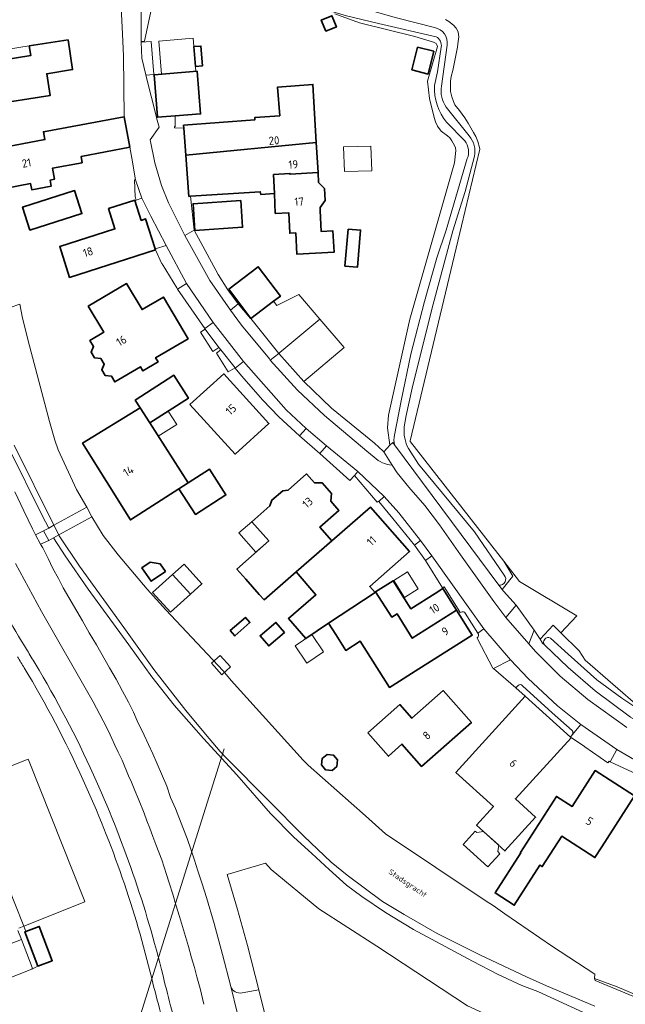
# Model space of a CAD drawing. Header units: metres. Extents: x 149984 to 156489, y 469398 to 478068.
# Tile 294 of 656: x 153779 to 153879, y 472099 to 472261. Entities that reach past the tile are written whole.
import ezdxf
from ezdxf.enums import TextEntityAlignment as Align

# ---------------------------------------------------------------- set-up
doc = ezdxf.new("R2010")
doc.units = ezdxf.units.M
doc.header["$LTSCALE"] = 0.75
for name, color, linetype, lineweight in [('B-WE-GK-BESCHOEIING-G', 252, 'GK-BESCHOEIING-SO', 18), ('B-WE-GR-BEPLANTING_CULTUUR_HEESTERS-GV', 252, 'Continuous', 18), ('B-WE-GR-GRAS-GV', 252, 'Continuous', 13), ('B-WE-KW-KUNSTWERK_DEK-GV', 6, 'Continuous', 18), ('B-WE-KW-KUNSTWERK_DUIKER-G', 6, 'Continuous', 18), ('B-WE-OG-BEBOUWING-GV', 6, 'Continuous', 35), ('B-WE-OG-BEBOUWING-T18', 1, 'Continuous', 18), ('B-WE-OG-BEBOUWING_LUIFEL-GV', 6, 'Continuous', 18), ('B-WE-OG-BEBOUWING_OVERBOUWING-GV', 6, 'Continuous', 18), ('B-WE-OG-TERREIN_BEGROEID-GV', 252, 'Continuous', 18), ('B-WE-OG-TERREIN_ERF-GV', 252, 'Continuous', 18), ('B-WE-OG-TERREIN_OEVER-GV', 252, 'Continuous', 18), ('B-WE-OG-TOPOGRAFIE-T18', 7, 'Continuous', 18), ('B-WE-OG-WATER-GV', 252, 'Continuous', 18), ('B-WE-OG-WATER_SLOOT-GV', 252, 'Continuous', 18), ('B-WE-VH-GESLOTENVERHARDING_ASFALT-GV', 252, 'Continuous', 18), ('B-WE-VH-HALFVERHARDING_GRASBETONSTEEN-GV', 252, 'Continuous', 18), ('B-WE-VH-ONVERHARD-GV', 252, 'Continuous', 18), ('B-WE-VH-OPENVERHARDING_BETONSTRAATSTEEN-GV', 252, 'Continuous', 18), ('B-WE-VH-OPENVERHARDING_STRAATBAKSTEEN-GV', 252, 'Continuous', 18), ('B-WE-VH-OPENVERHARDING_TEGEL-GV', 252, 'Continuous', 18)]:
    doc.layers.add(name, color=color, linetype=linetype, lineweight=lineweight)
doc.styles.add('NLCS-ISO-M500-T18', font='NLCS-ISO.ttf', dxfattribs={"height": 0.9})
doc.styles.add('NLCS-ISO-M750-T18', font='NLCS-ISO.ttf', dxfattribs={"height": 1.35})
doc.linetypes.add('GK-BESCHOEIING-SO', pattern='A,18,-3,[1,NLCS.SHX,S=0.6,R=0,X=0,Y=0],-3', length=24)

msp = doc.modelspace()

# ---------------------------------------------------------------- linework, layer by layer
at = {"layer": 'B-WE-GK-BESCHOEIING-G', "flags": 128}
msp.add_lwpolyline([(153859.114, 472113.685), (153866.826, 472108.427), (153873.964, 472103.72), (153873.9, 472103.04)], dxfattribs=at)
at = {"layer": 'B-WE-GR-BEPLANTING_CULTUUR_HEESTERS-GV'}
for points in [[(153779.88, 472154.225, 0.0030247), (153778.785, 472156.017)], [(153789.597, 472135.709, 0.0296476), (153779.88, 472154.225)], [(153800.905, 472103.017, 0.0481422), (153789.597, 472135.709)], [(153803.954, 472091.175, 0.0013586), (153801.091, 472102.237)]]:
    msp.add_lwpolyline(points, format="xyb", dxfattribs=at)
at = {"layer": 'B-WE-GR-BEPLANTING_CULTUUR_HEESTERS-GV', "flags": 128}
for points in [[(153771.253, 472135.507), (153780.516, 472139.168), (153780.706, 472138.796), (153789.763, 472115.993)], [(153789.763, 472115.993), (153789.864, 472115.632), (153779.8, 472111.637), (153780.14, 472110.774), (153782.358, 472111.609), (153784.491, 472105.943), (153782.134, 472105.056), (153781.112, 472104.578), (153770.333, 472100.344)], [(153801.091, 472102.237), (153800.905, 472103.017)]]:
    msp.add_lwpolyline(points, dxfattribs=at)
at = {"layer": 'B-WE-GR-GRAS-GV', "flags": 128}
msp.add_lwpolyline([(153849.32, 472261.1), (153849.91, 472260.74), (153850.66, 472260.16), (153851.12, 472259.65), (153851.42, 472259.06), (153851.426, 472259.008), (153851.52, 472258.23), (153851.387, 472257.096), (153851.32, 472256.52), (153850.55, 472252.65), (153850.29, 472251.67), (153850.17, 472250.92), (153850.15, 472250.12), (153850.169, 472249.689), (153850.19, 472249.22), (153850.39, 472248.32), (153850.68, 472247.55), (153850.89, 472247.04), (153851.65, 472246.07), (153852.54, 472244.89), (153853.09, 472244.02), (153853.55, 472243.23), (153853.96, 472242.46), (153854.33, 472241.81), (153854.67, 472240.99), (153854.93, 472239.97), (153854.989, 472239.687), (153851.985, 472227.084), (153843.527, 472191.609), (153843.506, 472191.521), (153843.553, 472191.461), (153858.956, 472171.787), (153861.548, 472168.477), (153871.004, 472162.769), (153868.388, 472159.987), (153871.38, 472157.01), (153872.396, 472155.512), (153881.524, 472147.575)], dxfattribs=at)
at = {"layer": 'B-WE-KW-KUNSTWERK_DEK-GV', "flags": 128}
msp.add_lwpolyline([(153790.176, 472180.682), (153784.77, 472177.724), (153783.917, 472177.257), (153783.061, 472176.788), (153783.907, 472175.234), (153784.687, 472175.655), (153785.564, 472176.129), (153791.042, 472179.087)], close=True, dxfattribs=at)
at = {"layer": 'B-WE-KW-KUNSTWERK_DUIKER-G', "flags": 128}
msp.add_lwpolyline([(153812.856, 472140.89), (153796.86, 472090.055)], dxfattribs=at)
at = {"layer": 'B-WE-OG-BEBOUWING-GV', "flags": 128}
for points in [[(153829.615, 472259.148), (153831.368, 472259.859), (153830.621, 472261.702), (153828.868, 472260.991)], [(153787.099, 472257.734), (153780.7, 472256.726), (153780.945, 472255.137), (153773.161, 472253.906), (153774.236, 472246.991), (153784.147, 472248.552), (153783.59, 472252.139), (153787.863, 472252.817)], [(153807.832, 472256.61), (153808.093, 472253.357), (153809.276, 472253.452), (153809.015, 472256.705)], [(153843.81, 472252.76), (153846.463, 472252.094), (153847.405, 472255.848), (153844.752, 472256.514)], [(153801.284, 472251.983), (153801.843, 472245.023), (153801.848, 472244.958), (153804.746, 472245.191), (153808.946, 472245.529), (153808.381, 472252.554)], [(153806.143, 472243.669), (153806.18, 472243.181), (153806.517, 472238.693), (153828.042, 472240.784), (153827.482, 472250.382), (153821.648, 472249.947), (153821.999, 472245.22), (153817.901, 472244.915), (153817.929, 472244.547)], [(153775.742, 472239.889), (153776.974, 472233.284), (153780.935, 472234.023), (153781.121, 472233.022), (153784.345, 472233.623), (153784.161, 472234.614), (153784.855, 472234.744), (153784.516, 472236.559), (153789.429, 472237.476), (153789.239, 472238.499), (153797.311, 472240.04), (153796.376, 472245.053), (153783.038, 472242.566), (153783.275, 472241.295)], [(153806.798, 472234.955), (153807.025, 472231.924), (153807.27, 472231.94), (153818.798, 472232.699), (153818.874, 472232.263), (153821.139, 472232.412), (153821.003, 472235.528), (153823.7, 472235.706), (153823.709, 472235.565), (153828.329, 472235.869), (153828.042, 472240.784), (153806.517, 472238.693)], [(153828.329, 472235.869), (153823.709, 472235.565), (153823.7, 472235.706), (153821.003, 472235.528), (153821.139, 472232.412), (153821.284, 472229.122), (153823.49, 472229.237), (153823.667, 472225.854), (153824.645, 472225.905), (153824.828, 472222.402), (153830.976, 472222.724), (153830.792, 472226.237), (153828.846, 472226.135), (153828.694, 472229.61), (153828.666, 472230.084), (153829.499, 472231.259), (153829.384, 472233.234), (153828.427, 472234.189)], [(153780.823, 472226.341), (153789.386, 472229.078), (153788.17, 472232.889), (153779.607, 472230.152)], [(153798.108, 472231.262), (153798.097, 472231.295), (153793.774, 472229.907), (153794.844, 472226.575), (153785.723, 472223.645), (153787.355, 472218.561), (153801.511, 472223.109), (153801.462, 472223.265), (153799.888, 472228.207), (153799.161, 472227.975)], [(153808.012, 472226.309), (153815.884, 472226.826), (153815.594, 472231.241), (153807.723, 472230.725)], [(153833.299, 472226.541), (153832.769, 472220.434), (153834.813, 472220.257), (153835.342, 472226.363)], [(153813.602, 472216.658), (153817.258, 472211.823), (153820.993, 472214.647), (153822.128, 472215.506), (153818.472, 472220.341)], [(153790.413, 472213.809), (153792.989, 472209.535), (153790.709, 472208.181), (153791.306, 472207.185), (153790.913, 472206.26), (153791.483, 472205.309), (153792.484, 472205.222), (153793.065, 472204.254), (153792.672, 472203.33), (153793.242, 472202.378), (153794.243, 472202.291), (153794.805, 472201.356), (153799.043, 472203.839), (153799.443, 472203.16), (153801.954, 472204.629), (153801.544, 472205.308), (153806.898, 472208.455), (153802.823, 472215.324), (153799.307, 472213.266), (153796.761, 472217.544)], [(153807.208, 472197.613), (153814.649, 472189.454), (153820.226, 472194.498), (153812.784, 472202.654)], [(153798.167, 472198.354), (153799, 472197.055), (153800.578, 472194.594), (153806.953, 472198.682), (153804.542, 472202.442)], [(153805.395, 472183.732), (153806.917, 472184.708), (153800.578, 472194.594), (153799, 472197.055), (153789.496, 472191.225), (153797.379, 472178.592)], [(153806.917, 472184.708), (153805.395, 472183.732), (153808.107, 472179.501), (153813.137, 472182.726), (153810.424, 472186.957)], [(153830.599, 472175.162), (153828.643, 472177.404), (153831.758, 472180.162), (153830.412, 472181.682), (153830.522, 472182.936), (153828.983, 472184.71), (153827.746, 472184.687), (153826.418, 472186.183), (153823.408, 472183.518), (153822.508, 472183.403), (153820.692, 472181.843), (153820.357, 472180.909), (153817.4, 472178.291), (153820.189, 472175.141), (153814.941, 472170.495), (153816.399, 472168.848), (153818.626, 472166.333), (153819.416, 472165.439), (153824.722, 472170.039)], [(153824.722, 472170.039), (153827.988, 472166.271), (153823.455, 472162.341), (153826.31, 472159.049), (153830.071, 472161.557), (153837.721, 472166.658), (153836.861, 472167.632), (153843.411, 472173.417), (153836.967, 472180.714), (153830.599, 472175.162)], [(153803.156, 472170.084), (153802.294, 472171.337), (153800.625, 472171.645), (153799.286, 472170.723), (153800.828, 472168.482)], [(153806.235, 472171.334), (153804.35, 472169.628), (153807.289, 472166.38), (153809.174, 472168.085)], [(153837.827, 472166.726), (153840.49, 472162.58), (153841.351, 472163.142), (153843.849, 472159.106), (153851.176, 472163.716), (153848.917, 472167.297), (153847.619, 472166.478), (153843.611, 472163.949), (153842.586, 472165.573), (153840.7, 472168.563)], [(153837.827, 472166.726), (153837.721, 472166.658), (153830.071, 472161.557), (153831.238, 472159.707), (153832.886, 472157.094), (153835.294, 472158.612), (153840.097, 472150.999), (153840.532, 472151.273), (153844.966, 472154.07), (153853.761, 472159.618), (153851.176, 472163.716), (153843.849, 472159.106), (153841.351, 472163.142), (153840.49, 472162.58)], [(153813.85, 472160.353), (153814.607, 472159.49), (153817.094, 472161.67), (153816.338, 472162.533)], [(153822.798, 472160.028), (153821.37, 472161.704), (153818.779, 472159.497), (153820.206, 472157.821)], [(153836.553, 472143.503), (153839.934, 472139.657), (153842.159, 472141.666), (153845.407, 472137.972), (153853.626, 472145.19), (153848.986, 472150.471), (153843.802, 472145.916), (153841.822, 472148.17)], [(153870.05, 472142.71), (153869.946, 472142.804), (153862.488, 472149.558), (153851.062, 472136.944), (153857.251, 472131.34), (153854.478, 472128.302), (153859.139, 472124.048), (153864.208, 472129.603), (153860.87, 472132.65)], [(153830.853, 472139.837), (153829.807, 472139.93), (153829.002, 472139.256), (153828.909, 472138.21), (153829.583, 472137.405), (153830.629, 472137.313), (153831.434, 472137.986), (153831.526, 472139.032)], [(153861.777, 472123.738), (153857.528, 472117.121), (153860.677, 472115.099), (153864.925, 472121.716), (153865.312, 472121.468), (153868.513, 472126.453), (153873.991, 472122.937), (153875.12, 472124.695), (153880.523, 472133.11), (153874.003, 472137.297), (153870.207, 472131.387), (153867.64, 472133.033), (153861.708, 472123.782)], [(153782.134, 472105.056), (153784.491, 472105.943), (153782.358, 472111.609), (153780.14, 472110.774), (153780.001, 472110.722)]]:
    msp.add_lwpolyline(points, close=True, dxfattribs=at)
at = {"layer": 'B-WE-OG-BEBOUWING_LUIFEL-GV', "flags": 128}
for points in [[(153802.492, 472252.08), (153808.159, 472252.536), (153807.721, 472257.985), (153802.054, 472257.53)], [(153780.945, 472255.137), (153780.7, 472256.726), (153777.256, 472256.181), (153777.507, 472254.593)], [(153800.578, 472194.594), (153801.99, 472192.392), (153805.036, 472194.345), (153803.624, 472196.547)], [(153818.092, 472173.285), (153820.189, 472175.141), (153817.4, 472178.291), (153815.287, 472176.454)], [(153804.35, 472169.628), (153801.038, 472166.632), (153803.977, 472163.383), (153807.289, 472166.38)], [(153840.815, 472168.6), (153842.603, 472165.817), (153844.862, 472167.268), (153843.074, 472170.052)], [(153858.13, 472124.969), (153855.628, 472127.252), (153854.488, 472127.085), (153854.238, 472127.313), (153852.242, 472125.125), (153856.321, 472121.402), (153858.318, 472123.59), (153857.948, 472123.927)]]:
    msp.add_lwpolyline(points, close=True, dxfattribs=at)
at = {"layer": 'B-WE-OG-BEBOUWING_OVERBOUWING-GV', "flags": 128}
for points in [[(153832.668, 472236.016), (153837.174, 472236.152), (153837.051, 472240.213), (153832.545, 472240.077)], [(153827.33, 472159.718), (153824.552, 472157.866), (153826.457, 472155.011), (153829.235, 472156.864)], [(153813.896, 472154.368), (153812.21, 472156.279), (153810.766, 472155.006), (153812.451, 472153.094)]]:
    msp.add_lwpolyline(points, close=True, dxfattribs=at)
at = {"layer": 'B-WE-OG-TERREIN_BEGROEID-GV', "flags": 128}
msp.add_lwpolyline([(153840.526, 472187.621), (153841.384, 472186.342), (153843.302, 472184.008), (153845.922, 472180.979), (153848.345, 472177.786), (153851.838, 472172.867), (153857.317, 472165.178), (153859.291, 472162.513), (153860.977, 472164.523), (153858.889, 472166.857), (153858.696, 472167.117), (153858.136, 472167.87), (153840.948, 472190.969), (153840.637, 472191.387), (153840.193, 472190.905), (153839.184, 472189.808)], close=True, dxfattribs=at)
for points in [[(153777.265, 472190.555), (153782.852, 472179.331), (153783.917, 472177.257), (153783.061, 472176.788), (153783.907, 472175.234), (153784.687, 472175.655), (153786.64, 472172.654), (153790.44, 472167.214), (153797.106, 472158.001), (153800.942, 472152.728), (153804.598, 472148.048), (153809.424, 472142.558), (153814.91, 472136.563), (153820.489, 472130.233), (153824.343, 472126.321), (153827.282, 472123.594), (153830.16, 472120.977), (153833.025, 472118.418), (153835.549, 472116.513), (153839.465, 472113.917), (153844.087, 472111.105), (153853.818, 472105.855), (153858.027, 472103.694), (153861.932, 472101.887), (153864.58, 472100.869), (153878.294, 472094.544)], [(153778.32, 472183.24), (153779.83, 472180.11), (153781.22, 472177.12), (153781.739, 472176.161), (153783.061, 472176.788), (153783.917, 472177.257), (153782.852, 472179.331), (153777.265, 472190.555)], [(153873.994, 472098.477), (153865.982, 472101.83), (153862.684, 472103.317), (153854.999, 472106.905), (153847.948, 472110.458), (153842.51, 472113.557), (153838.976, 472115.714), (153833.14, 472120.064), (153830.511, 472122.185), (153825.98, 472126.481), (153820.126, 472132.407), (153813.166, 472139.368), (153812.169, 472140.437), (153809.758, 472143.264), (153806.518, 472147.214), (153801.271, 472153.931), (153796.28, 472160.857), (153788.964, 472170.956), (153785.644, 472175.968), (153785.564, 472176.129), (153784.77, 472177.724), (153778.189, 472190.943)], [(153878.294, 472094.544), (153864.58, 472100.869), (153861.932, 472101.887), (153858.027, 472103.694), (153853.818, 472105.855), (153844.087, 472111.105), (153839.465, 472113.917), (153835.549, 472116.513), (153833.025, 472118.418), (153830.16, 472120.977), (153827.282, 472123.594), (153824.343, 472126.321), (153820.489, 472130.233), (153814.91, 472136.563), (153809.424, 472142.558), (153804.598, 472148.048), (153800.942, 472152.728), (153797.106, 472158.001), (153790.44, 472167.214), (153786.64, 472172.654), (153784.687, 472175.655), (153783.907, 472175.234), (153782.575, 472174.617), (153782.92, 472173.98), (153783.8, 472172.26), (153784.62, 472170.6), (153785.52, 472168.92), (153786.31, 472167.39), (153789.47, 472161.97), (153790.57, 472160.01), (153791.81, 472158.03), (153793.95, 472154.23), (153795.04, 472152.33), (153796.09, 472150.39), (153797.05, 472148.55), (153797.89, 472146.89), (153798.52, 472145.5), (153799.65, 472143.13), (153801.08, 472140.05), (153801.82, 472138.4), (153803.39, 472134.73), (153804.02, 472132.87), (153804.8, 472131.04), (153806.05, 472127.88), (153806.73, 472126.07), (153807.38, 472124.16), (153807.98, 472122.5), (153808.53, 472120.79), (153809.21, 472118.6), (153809.96, 472116.35), (153811.211, 472112.096), (153812.572, 472106.995), (153813.941, 472101.713), (153813.942, 472101.708), (153813.943, 472101.703)], [(153809.52, 472098.76), (153808.88, 472101.37), (153808.33, 472103.29), (153807.93, 472104.85), (153807.48, 472106.4), (153806.97, 472108.29), (153805.47, 472113.25), (153804.86, 472115.18), (153804.36, 472116.92), (153803.76, 472118.77), (153803.33, 472120.17), (153802.54, 472122.58), (153801.6, 472125.1), (153801.06, 472126.44), (153800.58, 472127.81), (153800.1, 472129.02), (153799.64, 472130.24), (153798.7, 472132.57), (153798.13, 472134.03), (153797.57, 472135.35), (153797.08, 472136.44), (153796.01, 472139.03), (153795.35, 472140.31), (153794.84, 472141.47), (153794.32, 472142.55), (153793.76, 472143.8), (153792.92, 472145.5), (153791.26, 472148.62), (153782.75, 472163.48), (153778.44, 472171.42)], [(153879.857, 472146.088), (153874.046, 472150.443), (153869.582, 472154.262), (153865.705, 472157.934), (153865.325, 472158.294), (153864.931, 472158.922), (153863.97, 472160.452), (153863.074, 472158.155), (153864.211, 472156.91), (153868.271, 472152.856), (153872.844, 472148.985), (153879.236, 472144.407)], [(153815.833, 472100.682), (153818.544, 472101.172), (153816.684, 472108.471), (153815.062, 472114.376), (153813.36, 472120.142), (153819.657, 472122.035), (153820.595, 472120.987), (153828.455, 472114.488), (153838.036, 472108.328), (153852.948, 472098.497)], [(153802.767, 472103.455), (153802.967, 472102.628)]]:
    msp.add_lwpolyline(points, dxfattribs=at)
at = {"layer": 'B-WE-OG-TERREIN_BEGROEID-GV'}
for points in [[(153773.147, 472170.029, 0.0212044), (153780.39, 472157.049)], [(153780.39, 472157.049, -0.003244), (153781.685, 472154.929)], [(153781.685, 472154.929, -0.028917), (153791.307, 472136.605)], [(153791.307, 472136.605, -0.0465245), (153802.767, 472103.455)], [(153802.967, 472102.628, -0.0012554), (153805.763, 472091.579)], [(153813.943, 472101.703, 0.4119868), (153815.833, 472100.682)]]:
    msp.add_lwpolyline(points, format="xyb", dxfattribs=at)
at = {"layer": 'B-WE-OG-TERREIN_ERF-GV', "flags": 128}
for points in [[(153802.63, 472271.176), (153799.725, 472257.496), (153799.15, 472257.473), (153799.149, 472257.363), (153800.8, 472257.461), (153801.236, 472252.009), (153801.281, 472252.013), (153801.284, 472251.983), (153808.381, 472252.554), (153808.946, 472245.529), (153804.746, 472245.191), (153804.775, 472243.405), (153804.632, 472243.423), (153804.681, 472243.2), (153806.18, 472243.181), (153806.143, 472243.669), (153817.929, 472244.547), (153817.901, 472244.915), (153821.999, 472245.22), (153821.648, 472249.947), (153827.482, 472250.382), (153828.042, 472240.784), (153828.329, 472235.869), (153828.427, 472234.189), (153829.384, 472233.234), (153829.499, 472231.259), (153828.666, 472230.084), (153828.694, 472229.61), (153828.846, 472226.135), (153830.792, 472226.237), (153830.976, 472222.724), (153824.828, 472222.402), (153824.645, 472225.905), (153823.667, 472225.854), (153823.49, 472229.237), (153821.284, 472229.122), (153821.139, 472232.412), (153818.874, 472232.263), (153818.798, 472232.699), (153807.27, 472231.94), (153807.877, 472226.349), (153811.86, 472219.044), (153813.448, 472216.526), (153815.179, 472214.193), (153817.215, 472211.806), (153817.223, 472211.796), (153817.258, 472211.823), (153813.602, 472216.658), (153818.472, 472220.341), (153822.128, 472215.506), (153820.993, 472214.647), (153821.508, 472213.921), (153825.15, 472215.773), (153828.601, 472211.667), (153832.656, 472206.997), (153825.975, 472201.418), (153830.545, 472197.046), (153837.619, 472191.272), (153839.09, 472189.915), (153839.184, 472189.808), (153840.193, 472190.905), (153839.762, 472193.774), (153839.955, 472195.851), (153843.48, 472211.69), (153850.85, 472237.44), (153851.04, 472239.51), (153850.99, 472239.91), (153850.83, 472240.3), (153850.62, 472240.72), (153850.41, 472241.09), (153850.06, 472241.56), (153849.65, 472241.93), (153848.63, 472242.65), (153848.05, 472243.48), (153847.67, 472244.21), (153847.46, 472244.93), (153846.73, 472248.07), (153846.395, 472250.928), (153848, 472256.62), (153847.93, 472256.9), (153847.8, 472257.13), (153847.59, 472257.26), (153847.34, 472257.35), (153844.27, 472258.27), (153835.17, 472260.55), (153831.08, 472262)], [(153775.742, 472239.889), (153783.275, 472241.295), (153783.038, 472242.566), (153796.376, 472245.053), (153796.228, 472255.088), (153796.057, 472258.68), (153795.751, 472265.357)], [(153851.902, 472163.392), (153851.784, 472163.314), (153851.436, 472163.879), (153849.149, 472167.587), (153848.855, 472167.398), (153846.043, 472171.935), (153844.211, 472174.45), (153840.638, 472178.815), (153838.333, 472181.637), (153838.287, 472181.689), (153838.089, 472181.518), (153834.325, 472185.933), (153833.56, 472185.097), (153828.628, 472189.569), (153825.268, 472192.453), (153821.874, 472195.565), (153819.202, 472198.332), (153815.703, 472202.333), (153814.673, 472203.62), (153814.657, 472203.654), (153813.49, 472202.984), (153811.609, 472206.089), (153812.287, 472206.627), (153811.971, 472207.026), (153810.951, 472206.377), (153808.947, 472209.519), (153809.702, 472210.058), (153809.644, 472210.138), (153805.143, 472216.62), (153805.023, 472216.848), (153802.598, 472220.787), (153802.575, 472220.831), (153801.511, 472223.109), (153787.355, 472218.561), (153785.723, 472223.645), (153794.844, 472226.575), (153793.774, 472229.907), (153798.097, 472231.295), (153798.108, 472231.262), (153798.318, 472231.326), (153798.156, 472231.842), (153798.073, 472234.634), (153798.232, 472234.678), (153797.613, 472238.205), (153797.311, 472240.04), (153789.239, 472238.499), (153789.429, 472237.476), (153784.516, 472236.559), (153784.855, 472234.744), (153784.161, 472234.614), (153784.345, 472233.623), (153781.121, 472233.022), (153780.935, 472234.023), (153776.974, 472233.284)], [(153775.949, 472213.046), (153779.146, 472214.135), (153779.586, 472211.855), (153780.756, 472207.315), (153784.046, 472194.835), (153784.946, 472191.755), (153785.496, 472190.175), (153788.516, 472183.615), (153790.176, 472180.682), (153791.042, 472179.087), (153792.906, 472176.015), (153795.35, 472172.864), (153800.148, 472167.185), (153803.207, 472163.754), (153812.704, 472153.741), (153814.003, 472152.11), (153825.861, 472138.988), (153826.693, 472138.158), (153836.148, 472129.821), (153839.464, 472126.87), (153856.042, 472115.782), (153857.201, 472115.056), (153859.114, 472113.685), (153866.826, 472108.427), (153873.964, 472103.72), (153873.9, 472103.04), (153877.67, 472101.67), (153887.749, 472097.383)], [(153854.681, 472159.945), (153852.606, 472163.236)], [(153880.906, 472136.676), (153876.498, 472138.731), (153876.362, 472138.812), (153876.09, 472138.57), (153872.348, 472141.205), (153872.213, 472141.297), (153870.139, 472142.68), (153870.05, 472142.71), (153860.87, 472132.65), (153864.208, 472129.603), (153859.139, 472124.048), (153854.478, 472128.302), (153857.251, 472131.34), (153851.062, 472136.944), (153862.488, 472149.558), (153860.958, 472150.946), (153857.256, 472154.112), (153857.151, 472154.18), (153854.659, 472158.896), (153854.561, 472159.165)], [(153885.261, 472076.115), (153893.45, 472074.591), (153893.94, 472077.207), (153894.926, 472082.465), (153867.018, 472094.518), (153860.62, 472095.023), (153852.948, 472098.497), (153838.036, 472108.328), (153828.455, 472114.488), (153820.595, 472120.987), (153819.657, 472122.035), (153813.36, 472120.142), (153815.062, 472114.376), (153816.684, 472108.471), (153818.544, 472101.172), (153819.464, 472097.562), (153819.748, 472096.36), (153820.799, 472091.913), (153823.243, 472081.741), (153826.084, 472070.239)]]:
    msp.add_lwpolyline(points, dxfattribs=at)
for points in [[(153829.615, 472259.148), (153828.868, 472260.991), (153830.621, 472261.702), (153831.368, 472259.859)], [(153787.099, 472257.734), (153787.863, 472252.817), (153783.59, 472252.139), (153784.147, 472248.552), (153774.236, 472246.991), (153773.161, 472253.906), (153780.945, 472255.137), (153780.7, 472256.726)], [(153807.832, 472256.61), (153809.015, 472256.705), (153809.276, 472253.452), (153808.093, 472253.357)], [(153843.81, 472252.76), (153844.752, 472256.514), (153847.405, 472255.848), (153846.463, 472252.094)], [(153780.823, 472226.341), (153779.607, 472230.152), (153788.17, 472232.889), (153789.386, 472229.078)], [(153808.012, 472226.309), (153807.723, 472230.725), (153815.594, 472231.241), (153815.884, 472226.826)], [(153833.299, 472226.541), (153835.342, 472226.363), (153834.813, 472220.257), (153832.769, 472220.434)], [(153790.413, 472213.809), (153796.761, 472217.544), (153799.307, 472213.266), (153802.823, 472215.324), (153806.898, 472208.455), (153801.544, 472205.308), (153801.954, 472204.629), (153799.443, 472203.16), (153799.043, 472203.839), (153794.805, 472201.356), (153794.243, 472202.291), (153793.242, 472202.378), (153792.672, 472203.33), (153793.065, 472204.254), (153792.484, 472205.222), (153791.483, 472205.309), (153790.913, 472206.26), (153791.306, 472207.185), (153790.709, 472208.181), (153792.989, 472209.535)], [(153807.208, 472197.613), (153812.784, 472202.654), (153820.226, 472194.498), (153814.649, 472189.454)], [(153806.917, 472184.708), (153810.424, 472186.957), (153813.137, 472182.726), (153808.107, 472179.501), (153805.395, 472183.732), (153797.379, 472178.592), (153789.496, 472191.225), (153799, 472197.055), (153798.167, 472198.354), (153804.542, 472202.442), (153806.953, 472198.682), (153800.578, 472194.594)], [(153830.071, 472161.557), (153826.31, 472159.049), (153823.455, 472162.341), (153827.988, 472166.271), (153824.722, 472170.039), (153819.416, 472165.439), (153818.626, 472166.333), (153816.399, 472168.848), (153814.941, 472170.495), (153820.189, 472175.141), (153817.4, 472178.291), (153820.357, 472180.909), (153820.692, 472181.843), (153822.508, 472183.403), (153823.408, 472183.518), (153826.418, 472186.183), (153827.746, 472184.687), (153828.983, 472184.71), (153830.522, 472182.936), (153830.412, 472181.682), (153831.758, 472180.162), (153828.643, 472177.404), (153830.599, 472175.162), (153836.967, 472180.714), (153843.411, 472173.417), (153836.861, 472167.632), (153837.721, 472166.658), (153837.827, 472166.726), (153840.7, 472168.563), (153842.586, 472165.573), (153843.611, 472163.949), (153847.619, 472166.478), (153848.917, 472167.297), (153851.176, 472163.716), (153853.761, 472159.618), (153844.966, 472154.07), (153840.532, 472151.273), (153840.097, 472150.999), (153835.294, 472158.612), (153832.886, 472157.094), (153831.238, 472159.707)], [(153860.977, 472164.523), (153863.97, 472160.452), (153864.931, 472158.922), (153867.087, 472161.281), (153868.388, 472159.987), (153871.004, 472162.769), (153861.548, 472168.477), (153858.956, 472171.787), (153860.46, 472169.33), (153859.965, 472168.709), (153859.57, 472168.214), (153858.696, 472167.117), (153858.889, 472166.857)], [(153803.156, 472170.084), (153800.828, 472168.482), (153799.286, 472170.723), (153800.625, 472171.645), (153802.294, 472171.337)], [(153806.235, 472171.334), (153809.174, 472168.085), (153807.289, 472166.38), (153804.35, 472169.628)], [(153813.85, 472160.353), (153816.338, 472162.533), (153817.094, 472161.67), (153814.607, 472159.49)], [(153822.798, 472160.028), (153820.206, 472157.821), (153818.779, 472159.497), (153821.37, 472161.704)], [(153836.553, 472143.503), (153841.822, 472148.17), (153843.802, 472145.916), (153848.986, 472150.471), (153853.626, 472145.19), (153845.407, 472137.972), (153842.159, 472141.666), (153839.934, 472139.657)], [(153830.853, 472139.837), (153831.526, 472139.032), (153831.434, 472137.986), (153830.629, 472137.313), (153829.583, 472137.405), (153828.909, 472138.21), (153829.002, 472139.256), (153829.807, 472139.93)], [(153864.925, 472121.716), (153860.677, 472115.099), (153857.528, 472117.121), (153861.777, 472123.738), (153861.708, 472123.782), (153867.64, 472133.033), (153870.207, 472131.387), (153874.003, 472137.297), (153880.523, 472133.11), (153875.12, 472124.695), (153873.991, 472122.937), (153868.513, 472126.453), (153865.312, 472121.468)]]:
    msp.add_lwpolyline(points, close=True, dxfattribs=at)
at = {"layer": 'B-WE-OG-TERREIN_ERF-GV'}
for points in [[(153852.606, 472163.236, 0.4145617), (153851.902, 472163.392)], [(153854.561, 472159.165, 0.4462429), (153854.681, 472159.945)]]:
    msp.add_lwpolyline(points, format="xyb", dxfattribs=at)
at = {"layer": 'B-WE-OG-TERREIN_OEVER-GV', "flags": 128}
for points in [[(153829.788, 472266.555), (153832.484, 472264.063), (153833.915, 472263.457), (153841.278, 472261.381), (153847.55, 472259.756)], [(153831.08, 472262), (153835.17, 472260.55), (153844.27, 472258.27), (153847.34, 472257.35), (153847.59, 472257.26), (153847.8, 472257.13), (153847.93, 472256.9), (153848, 472256.62), (153846.395, 472250.928), (153846.73, 472248.07), (153847.46, 472244.93), (153847.67, 472244.21), (153848.05, 472243.48), (153848.63, 472242.65), (153849.65, 472241.93), (153850.06, 472241.56), (153850.41, 472241.09), (153850.62, 472240.72), (153850.83, 472240.3), (153850.99, 472239.91), (153851.04, 472239.51), (153850.85, 472237.44), (153843.48, 472211.69), (153839.955, 472195.851), (153839.762, 472193.774), (153840.193, 472190.905)], [(153847.783, 472258.248), (153838.282, 472260.394), (153832.998, 472261.684)], [(153858.136, 472167.87), (153858.696, 472167.117), (153859.57, 472168.214), (153859.965, 472168.709), (153860.46, 472169.33), (153858.956, 472171.787), (153843.553, 472191.461), (153843.506, 472191.521), (153843.527, 472191.609), (153851.985, 472227.084), (153854.989, 472239.687), (153854.93, 472239.97), (153854.67, 472240.99), (153854.33, 472241.81), (153853.96, 472242.46), (153853.55, 472243.23), (153853.09, 472244.02), (153852.54, 472244.89), (153851.65, 472246.07), (153850.89, 472247.04), (153850.68, 472247.55), (153850.39, 472248.32), (153850.19, 472249.22), (153850.169, 472249.689), (153850.15, 472250.12), (153850.17, 472250.92), (153850.29, 472251.67), (153850.55, 472252.65), (153851.32, 472256.52), (153851.387, 472257.096), (153851.52, 472258.23), (153851.426, 472259.008), (153851.42, 472259.06), (153851.12, 472259.65), (153850.66, 472260.16), (153849.91, 472260.74), (153849.32, 472261.1)], [(153847.518, 472250.193), (153848.025, 472252.472), (153848.646, 472256.512)], [(153849.604, 472256.868), (153848.7, 472250.105)], [(153849.481, 472246.655), (153853.258, 472241.909)], [(153852.511, 472241.075), (153849.497, 472244.132)], [(153854.102, 472238.53), (153852.589, 472232.72), (153850.58, 472226.221), (153847.103, 472213.359), (153843.824, 472200.304), (153842.865, 472195.833), (153842.536, 472193.944)], [(153840.944, 472192.569), (153842.022, 472198.227), (153843.64, 472205.896), (153845.856, 472214.605), (153847.932, 472221.825), (153849.433, 472226.372), (153852.941, 472238.15)], [(153840.193, 472190.905), (153840.637, 472191.387), (153840.948, 472190.969)], [(153843.239, 472190.362), (153844.915, 472187.802), (153854.12, 472176.611), (153859.022, 472169.501)], [(153941.983, 472116.099), (153941.297, 472117.017), (153929.604, 472121.779), (153921.608, 472125.35), (153897.928, 472138.447), (153881.524, 472147.575), (153872.396, 472155.512), (153871.38, 472157.01), (153868.388, 472159.987), (153867.087, 472161.281), (153864.931, 472158.922), (153865.325, 472158.294), (153865.705, 472157.934)], [(153866.665, 472159.128), (153869.554, 472156.447), (153874.309, 472152.242), (153878.436, 472149.195), (153884.044, 472145.485), (153890.52, 472141.598), (153899.785, 472136.511), (153910.253, 472130.827), (153915.794, 472127.773), (153920.502, 472125.474), (153921.57, 472124.974), (153927.959, 472122.119), (153934.299, 472119.683), (153941.217, 472116.594)], [(153887.749, 472097.383), (153877.67, 472101.67), (153873.9, 472103.04), (153874.033, 472102.71), (153884.494, 472098.367)]]:
    msp.add_lwpolyline(points, dxfattribs=at)
at = {"layer": 'B-WE-OG-TERREIN_OEVER-GV'}
for points in [[(153847.55, 472259.756, -0.3995955), (153849.604, 472256.868)], [(153848.646, 472256.512, 0.3271172), (153847.783, 472258.248)], [(153849.497, 472244.132, -0.176268), (153847.518, 472250.193)], [(153848.7, 472250.105, 0.2120414), (153849.481, 472246.655)], [(153853.258, 472241.909, -0.2364213), (153854.102, 472238.53)], [(153852.941, 472238.15, 0.2736715), (153852.511, 472241.075)], [(153842.536, 472193.944, 0.1454362), (153843.239, 472190.362)], [(153840.948, 472190.969, -0.1349992), (153840.944, 472192.569)], [(153859.022, 472169.501, -0.7138491), (153858.136, 472167.87)], [(153865.705, 472157.934, -0.8142718), (153866.665, 472159.128)]]:
    msp.add_lwpolyline(points, format="xyb", dxfattribs=at)
at = {"layer": 'B-WE-OG-WATER-GV', "flags": 128}
for points in [[(153884.494, 472098.367), (153874.033, 472102.71), (153873.9, 472103.04), (153873.964, 472103.72), (153866.826, 472108.427), (153859.114, 472113.685), (153857.201, 472115.056), (153856.042, 472115.782), (153839.464, 472126.87), (153836.148, 472129.821), (153826.693, 472138.158), (153825.861, 472138.988), (153814.003, 472152.11), (153812.704, 472153.741), (153803.207, 472163.754), (153800.148, 472167.185), (153795.35, 472172.864), (153792.906, 472176.015), (153791.042, 472179.087), (153790.176, 472180.682), (153788.516, 472183.615), (153785.496, 472190.175), (153784.946, 472191.755), (153784.046, 472194.835), (153780.756, 472207.315), (153779.586, 472211.855), (153779.146, 472214.135), (153775.949, 472213.046)], [(153778.189, 472190.943), (153784.77, 472177.724), (153785.564, 472176.129), (153785.644, 472175.968), (153788.964, 472170.956), (153796.28, 472160.857), (153801.271, 472153.931), (153806.518, 472147.214), (153809.758, 472143.264), (153812.169, 472140.437), (153813.166, 472139.368), (153820.126, 472132.407), (153825.98, 472126.481), (153830.511, 472122.185), (153833.14, 472120.064), (153838.976, 472115.714), (153842.51, 472113.557), (153847.948, 472110.458), (153854.999, 472106.905), (153862.684, 472103.317), (153865.982, 472101.83), (153873.994, 472098.477)]]:
    msp.add_lwpolyline(points, dxfattribs=at)
at = {"layer": 'B-WE-OG-WATER_SLOOT-GV', "flags": 128}
for points in [[(153825.243, 472267.258), (153828.691, 472265.444), (153830.64, 472263.165), (153830.22, 472262.51), (153832.998, 472261.684), (153838.282, 472260.394), (153847.783, 472258.248)], [(153847.55, 472259.756), (153841.278, 472261.381), (153833.915, 472263.457), (153832.484, 472264.063), (153829.788, 472266.555)], [(153848.646, 472256.512), (153848.025, 472252.472), (153847.518, 472250.193)], [(153848.7, 472250.105), (153849.604, 472256.868)], [(153853.258, 472241.909), (153849.481, 472246.655)], [(153849.497, 472244.132), (153852.511, 472241.075)], [(153842.536, 472193.944), (153842.865, 472195.833), (153843.824, 472200.304), (153847.103, 472213.359), (153850.58, 472226.221), (153852.589, 472232.72), (153854.102, 472238.53)], [(153852.941, 472238.15), (153849.433, 472226.372), (153847.932, 472221.825), (153845.856, 472214.605), (153843.64, 472205.896), (153842.022, 472198.227), (153840.944, 472192.569)], [(153840.948, 472190.969), (153858.136, 472167.87)], [(153859.022, 472169.501), (153854.12, 472176.611), (153844.915, 472187.802), (153843.239, 472190.362)], [(153941.217, 472116.594), (153934.299, 472119.683), (153927.959, 472122.119), (153921.57, 472124.974), (153920.502, 472125.474), (153915.794, 472127.773), (153910.253, 472130.827), (153899.785, 472136.511), (153890.52, 472141.598), (153884.044, 472145.485), (153878.436, 472149.195), (153874.309, 472152.242), (153869.554, 472156.447), (153866.665, 472159.128)], [(153865.705, 472157.934), (153869.582, 472154.262), (153874.046, 472150.443), (153879.857, 472146.088), (153888.041, 472141.355), (153892.639, 472138.826), (153898.109, 472135.862), (153904.107, 472132.636), (153911.277, 472128.869), (153918.159, 472125.533), (153926.765, 472121.601), (153933.082, 472118.869), (153938.528, 472116.616), (153939.835, 472116.073), (153941.126, 472115.838)]]:
    msp.add_lwpolyline(points, dxfattribs=at)
at = {"layer": 'B-WE-OG-WATER_SLOOT-GV'}
for points in [[(153849.604, 472256.868, 0.3995955), (153847.55, 472259.756)], [(153847.783, 472258.248, -0.3271172), (153848.646, 472256.512)], [(153847.518, 472250.193, 0.176268), (153849.497, 472244.132)], [(153849.481, 472246.655, -0.2120414), (153848.7, 472250.105)], [(153854.102, 472238.53, 0.2364213), (153853.258, 472241.909)], [(153852.511, 472241.075, -0.2736715), (153852.941, 472238.15)], [(153843.239, 472190.362, -0.1454362), (153842.536, 472193.944)], [(153840.944, 472192.569, 0.1349992), (153840.948, 472190.969)], [(153858.136, 472167.87, 0.7138491), (153859.022, 472169.501)], [(153866.665, 472159.128, 0.8142718), (153865.705, 472157.934)]]:
    msp.add_lwpolyline(points, format="xyb", dxfattribs=at)
at = {"layer": 'B-WE-VH-GESLOTENVERHARDING_ASFALT-GV', "flags": 128}
for points in [[(153789.864, 472115.632), (153789.763, 472115.993), (153780.706, 472138.796), (153780.516, 472139.168), (153771.253, 472135.507)], [(153770, 472135.921), (153774.906, 472124.049), (153777.018, 472118.72), (153778.326, 472115.381), (153779.8, 472111.637), (153789.864, 472115.632)]]:
    msp.add_lwpolyline(points, dxfattribs=at)
at = {"layer": 'B-WE-VH-HALFVERHARDING_GRASBETONSTEEN-GV', "flags": 128}
msp.add_lwpolyline([(153821.844, 472206.052), (153825.975, 472201.418), (153832.656, 472206.997), (153828.601, 472211.667), (153822.005, 472206.169)], close=True, dxfattribs=at)
at = {"layer": 'B-WE-VH-ONVERHARD-GV', "flags": 128}
msp.add_lwpolyline([(153783.907, 472175.234), (153784.687, 472175.655), (153785.564, 472176.129), (153791.042, 472179.087), (153790.176, 472180.682), (153784.77, 472177.724), (153783.917, 472177.257), (153783.061, 472176.788)], close=True, dxfattribs=at)
at = {"layer": 'B-WE-VH-OPENVERHARDING_BETONSTRAATSTEEN-GV', "flags": 128}
for points in [[(153799.11, 472269.832), (153799.15, 472257.473), (153799.725, 472257.496), (153802.63, 472271.176), (153799.61, 472271.816)], [(153799.149, 472257.363), (153799.295, 472254.723), (153799.919, 472251.937), (153799.931, 472251.905), (153801.236, 472252.009), (153800.8, 472257.461)], [(153801.665, 472244.974), (153801.843, 472245.023), (153801.284, 472251.983), (153801.281, 472252.013), (153801.236, 472252.009), (153799.931, 472251.905)], [(153811.971, 472207.026), (153809.702, 472210.058), (153808.947, 472209.519), (153810.951, 472206.377)], [(153814.657, 472203.654), (153812.287, 472206.627), (153811.609, 472206.089), (153813.49, 472202.984)]]:
    msp.add_lwpolyline(points, close=True, dxfattribs=at)
for points in [[(153778.987, 472111.336), (153779.8, 472111.637), (153778.326, 472115.381)], [(153767.988, 472105.007), (153768.07, 472105.039), (153779.416, 472109.455), (153778.824, 472110.938)], [(153779.416, 472109.455), (153768.07, 472105.039)], [(153781.187, 472104.845), (153779.416, 472109.455)], [(153770.333, 472100.344), (153781.112, 472104.578)], [(153813.943, 472101.703), (153816.044, 472093.126)], [(153818.351, 472096.132), (153819.748, 472096.36), (153819.464, 472097.562), (153818.544, 472101.172), (153815.833, 472100.682)]]:
    msp.add_lwpolyline(points, dxfattribs=at)
at = {"layer": 'B-WE-VH-OPENVERHARDING_BETONSTRAATSTEEN-GV'}
for points in [[(153781.112, 472104.578, 0.4225002), (153781.187, 472104.845)], [(153815.833, 472100.682, -0.4119868), (153813.943, 472101.703)]]:
    msp.add_lwpolyline(points, format="xyb", dxfattribs=at)
at = {"layer": 'B-WE-VH-OPENVERHARDING_STRAATBAKSTEEN-GV', "flags": 128}
for points in [[(153837.584, 472188.919), (153836.391, 472189.941), (153829.371, 472195.793), (153824.914, 472199.968), (153820.455, 472204.944), (153820.306, 472205.144), (153815.732, 472210.713), (153813.87, 472213.169), (153810.508, 472218.039), (153806.351, 472225.5), (153803.679, 472230.883), (153802.526, 472233.728), (153801.397, 472237.482), (153800.648, 472241.258), (153802.113, 472243.347), (153801.713, 472244.896), (153801.665, 472244.974), (153799.931, 472251.905), (153799.919, 472251.937), (153799.295, 472254.723), (153799.149, 472257.363), (153799.15, 472257.473), (153799.11, 472269.832)], [(153795.751, 472265.357), (153796.057, 472258.68), (153796.228, 472255.088), (153796.376, 472245.053), (153797.311, 472240.04), (153797.613, 472238.205), (153798.232, 472234.678), (153799.261, 472231.611), (153800.734, 472228.657), (153803.272, 472223.807), (153806.657, 472217.559), (153811.013, 472211.164), (153816.037, 472204.722), (153823.074, 472196.734), (153826.363, 472193.679), (153829.74, 472190.823), (153834.912, 472186.569), (153839.258, 472182.456), (153841.661, 472179.786), (153845.246, 472175.231), (153847.071, 472172.655), (153850.521, 472167.902), (153855.68, 472160.67), (153860.041, 472155.564), (153862.969, 472152.438), (153867.804, 472147.933), (153871.65, 472144.861), (153877.583, 472140.74), (153881.82, 472138.283)], [(153840.526, 472187.621), (153839.184, 472189.808), (153839.09, 472189.915), (153837.619, 472191.272), (153830.545, 472197.046), (153825.975, 472201.418), (153821.844, 472206.052), (153820.455, 472204.944), (153824.914, 472199.968), (153829.371, 472195.793), (153836.391, 472189.941), (153837.584, 472188.919)], [(153879.236, 472144.407), (153872.844, 472148.985), (153868.271, 472152.856), (153864.211, 472156.91), (153863.074, 472158.155), (153859.291, 472162.513), (153857.317, 472165.178), (153851.838, 472172.867), (153848.345, 472177.786), (153845.922, 472180.979), (153843.302, 472184.008), (153841.384, 472186.342), (153840.526, 472187.621)], [(153816.044, 472093.126), (153813.943, 472101.703), (153813.942, 472101.708), (153813.941, 472101.713), (153812.572, 472106.995), (153811.211, 472112.096), (153809.96, 472116.35), (153809.21, 472118.6), (153808.53, 472120.79), (153807.98, 472122.5), (153807.38, 472124.16), (153806.73, 472126.07), (153806.05, 472127.88), (153804.8, 472131.04), (153804.02, 472132.87), (153803.39, 472134.73), (153801.82, 472138.4), (153801.08, 472140.05), (153799.65, 472143.13), (153798.52, 472145.5), (153797.89, 472146.89), (153797.05, 472148.55), (153796.09, 472150.39), (153795.04, 472152.33), (153793.95, 472154.23), (153791.81, 472158.03), (153790.57, 472160.01), (153789.47, 472161.97), (153786.31, 472167.39), (153785.52, 472168.92), (153784.62, 472170.6), (153783.8, 472172.26), (153782.92, 472173.98), (153782.575, 472174.617), (153781.739, 472176.161), (153781.22, 472177.12), (153779.83, 472180.11), (153778.32, 472183.24)], [(153852.606, 472163.236), (153854.681, 472159.945), (153855.68, 472160.67), (153850.521, 472167.902), (153847.071, 472172.655), (153846.043, 472171.935), (153848.855, 472167.398)], [(153778.44, 472171.42), (153782.75, 472163.48), (153791.26, 472148.62), (153792.92, 472145.5), (153793.76, 472143.8), (153794.32, 472142.55), (153794.84, 472141.47), (153795.35, 472140.31), (153796.01, 472139.03), (153797.08, 472136.44), (153797.57, 472135.35), (153798.13, 472134.03), (153798.7, 472132.57), (153799.64, 472130.24), (153800.1, 472129.02), (153800.58, 472127.81), (153801.06, 472126.44), (153801.6, 472125.1), (153802.54, 472122.58), (153803.33, 472120.17), (153803.76, 472118.77), (153804.36, 472116.92), (153804.86, 472115.18), (153805.47, 472113.25), (153806.97, 472108.29), (153807.48, 472106.4), (153807.93, 472104.85), (153808.33, 472103.29), (153808.88, 472101.37), (153809.52, 472098.76)], [(153848.855, 472167.398), (153849.149, 472167.587), (153851.436, 472163.879), (153851.784, 472163.314), (153851.902, 472163.392)], [(153857.256, 472154.112), (153860.041, 472155.564), (153855.68, 472160.67), (153854.681, 472159.945)], [(153854.561, 472159.165), (153854.659, 472158.896), (153857.151, 472154.18), (153857.256, 472154.112)], [(153870.26, 472143.181), (153871.65, 472144.861), (153867.804, 472147.933), (153862.969, 472152.438), (153860.041, 472155.564), (153857.256, 472154.112)], [(153857.256, 472154.112), (153860.958, 472150.946), (153861.346, 472151.29)], [(153861.346, 472151.29), (153860.958, 472150.946)], [(153860.958, 472150.946), (153862.488, 472149.558), (153869.946, 472142.804), (153870.26, 472143.181)], [(153862.036, 472151.265), (153866.947, 472146.825), (153870.22, 472143.906)], [(153870.22, 472143.906), (153866.947, 472146.825), (153862.036, 472151.265)]]:
    msp.add_lwpolyline(points, dxfattribs=at)
for points in [[(153806.798, 472234.955), (153806.517, 472238.693), (153806.18, 472243.181), (153804.681, 472243.2), (153804.632, 472243.423), (153804.775, 472243.405), (153804.746, 472245.191), (153801.848, 472244.958), (153801.843, 472245.023), (153801.665, 472244.974), (153801.713, 472244.896), (153802.113, 472243.347), (153800.648, 472241.258), (153801.397, 472237.482), (153802.526, 472233.728), (153803.679, 472230.883), (153806.351, 472225.5), (153807.877, 472226.349), (153807.27, 472231.94), (153807.025, 472231.924)], [(153798.156, 472231.842), (153798.318, 472231.326), (153799.261, 472231.611), (153798.232, 472234.678), (153798.073, 472234.634)], [(153798.318, 472231.326), (153798.108, 472231.262), (153799.161, 472227.975), (153799.888, 472228.207), (153801.462, 472223.265), (153801.478, 472223.27), (153803.272, 472223.807), (153800.734, 472228.657), (153799.261, 472231.611)], [(153813.87, 472213.169), (153815.179, 472214.193), (153813.448, 472216.526), (153811.86, 472219.044), (153807.877, 472226.349), (153806.351, 472225.5), (153810.508, 472218.039)], [(153801.511, 472223.109), (153802.575, 472220.831), (153802.598, 472220.787), (153805.023, 472216.848), (153805.143, 472216.62), (153806.657, 472217.559), (153803.272, 472223.807), (153801.478, 472223.27), (153801.462, 472223.265)], [(153805.143, 472216.62), (153809.644, 472210.138), (153811.013, 472211.164), (153806.657, 472217.559)], [(153817.223, 472211.796), (153821.844, 472206.052), (153822.005, 472206.169), (153828.601, 472211.667), (153825.15, 472215.773), (153821.508, 472213.921), (153820.993, 472214.647), (153817.258, 472211.823)], [(153820.306, 472205.144), (153820.455, 472204.944), (153821.844, 472206.052), (153817.223, 472211.796), (153817.215, 472211.806), (153815.179, 472214.193), (153813.87, 472213.169), (153815.732, 472210.713)], [(153809.702, 472210.058), (153811.971, 472207.026), (153812.287, 472206.627), (153814.657, 472203.654), (153814.673, 472203.62), (153816.037, 472204.722), (153811.013, 472211.164), (153809.644, 472210.138)], [(153825.268, 472192.453), (153826.363, 472193.679), (153823.074, 472196.734), (153816.037, 472204.722), (153814.673, 472203.62), (153815.703, 472202.333), (153819.202, 472198.332), (153821.874, 472195.565)], [(153829.74, 472190.823), (153826.363, 472193.679), (153825.268, 472192.453), (153828.628, 472189.569)], [(153833.56, 472185.097), (153834.325, 472185.933), (153834.912, 472186.569), (153829.74, 472190.823), (153828.628, 472189.569)], [(153838.333, 472181.637), (153839.258, 472182.456), (153834.912, 472186.569), (153834.325, 472185.933), (153838.089, 472181.518), (153838.287, 472181.689)], [(153844.211, 472174.45), (153845.246, 472175.231), (153841.661, 472179.786), (153839.258, 472182.456), (153838.333, 472181.637), (153840.638, 472178.815)], [(153846.043, 472171.935), (153847.071, 472172.655), (153845.246, 472175.231), (153844.211, 472174.45)], [(153863.074, 472158.155), (153863.97, 472160.452), (153860.977, 472164.523), (153859.291, 472162.513)], [(153870.05, 472142.71), (153870.139, 472142.68), (153872.213, 472141.297), (153872.348, 472141.205), (153876.09, 472138.57), (153876.362, 472138.812), (153876.498, 472138.731), (153877.583, 472140.74), (153871.65, 472144.861), (153870.26, 472143.181), (153869.946, 472142.804)], [(153876.498, 472138.731), (153880.906, 472136.676), (153881.82, 472138.283), (153877.583, 472140.74)]]:
    msp.add_lwpolyline(points, close=True, dxfattribs=at)
at = {"layer": 'B-WE-VH-OPENVERHARDING_STRAATBAKSTEEN-GV'}
for points in [[(153837.584, 472188.919, 0.1651408), (153840.526, 472187.621)], [(153840.526, 472187.621, -0.1651408), (153837.584, 472188.919)], [(153851.902, 472163.392, -0.4145617), (153852.606, 472163.236)], [(153854.681, 472159.945, -0.4462429), (153854.561, 472159.165)], [(153861.346, 472151.29, -0.4941844), (153862.036, 472151.265)], [(153862.036, 472151.265, 0.4941844), (153861.346, 472151.29)], [(153870.22, 472143.906, -0.3531704), (153870.26, 472143.181)], [(153870.26, 472143.181, 0.3531704), (153870.22, 472143.906)]]:
    msp.add_lwpolyline(points, format="xyb", dxfattribs=at)
at = {"layer": 'B-WE-VH-OPENVERHARDING_TEGEL-GV', "flags": 128}
msp.add_lwpolyline([(153781.739, 472176.161), (153782.575, 472174.617), (153783.907, 472175.234), (153783.061, 472176.788)], close=True, dxfattribs=at)
at = {"layer": 'B-WE-VH-OPENVERHARDING_TEGEL-GV'}
for points in [[(153780.39, 472157.049, -0.0212044), (153773.147, 472170.029)], [(153778.785, 472156.017, -0.0030247), (153779.88, 472154.225)], [(153781.685, 472154.929, 0.003244), (153780.39, 472157.049)], [(153779.88, 472154.225, -0.0296476), (153789.597, 472135.709)], [(153791.307, 472136.605, 0.028917), (153781.685, 472154.929)], [(153802.767, 472103.455, 0.0465245), (153791.307, 472136.605)], [(153789.597, 472135.709, -0.0481422), (153800.905, 472103.017)], [(153781.187, 472104.845, -0.4225002), (153781.112, 472104.578)], [(153801.091, 472102.237, -0.0013586), (153803.954, 472091.175)], [(153805.763, 472091.579, 0.0012554), (153802.967, 472102.628)]]:
    msp.add_lwpolyline(points, format="xyb", dxfattribs=at)
at = {"layer": 'B-WE-VH-OPENVERHARDING_TEGEL-GV', "flags": 128}
for points in [[(153778.824, 472110.938), (153779.416, 472109.455)], [(153781.112, 472104.578), (153782.134, 472105.056), (153780.001, 472110.722), (153780.14, 472110.774), (153779.8, 472111.637), (153778.987, 472111.336)], [(153779.416, 472109.455), (153781.187, 472104.845)], [(153800.905, 472103.017), (153801.091, 472102.237)], [(153802.967, 472102.628), (153802.767, 472103.455)]]:
    msp.add_lwpolyline(points, dxfattribs=at)

# ---------------------------------------------------------------- texts
at = {"layer": 'B-WE-OG-BEBOUWING-T18', "style": 'NLCS-ISO-M750-T18'}
for s, rotation, p in [('20', 4.2, (153821.064, 472241.139)), ('21', 10.7, (153780.253, 472237.428)), ('19', 3.3, (153824.245, 472237.189)), ('17', 2.5, (153825.203, 472231.053)), ('18', 17.4, (153790.405, 472222.757)), ('16', 30.9, (153795.903, 472208.139)), ('15', 42.3, (153813.97, 472196.797)), ('14', 31.9, (153797.059, 472186.661)), ('13', 41.3, (153826.599, 472181.457)), ('11', 43, (153837.15, 472175.14)), ('10', 31.6, (153847.515, 472163.974)), ('9', 31.6, (153849.291, 472160.251)), ('8', 41.3, (153846.236, 472143.087)), ('6', 317.2, (153860.543, 472138.497)), ('5', 327.3, (153873.092, 472128.941))]:
    msp.add_text(s, height=1.35, rotation=rotation, dxfattribs=at).set_placement(p, align=Align.MIDDLE)
at = {"layer": 'B-WE-OG-TOPOGRAFIE-T18', "style": 'NLCS-ISO-M500-T18'}
msp.add_text('Stadsgracht', height=0.9, rotation=326.2, dxfattribs=at).set_placement((153843.058, 472118.609), align=Align.MIDDLE)

doc.saveas('drawing.dxf')
